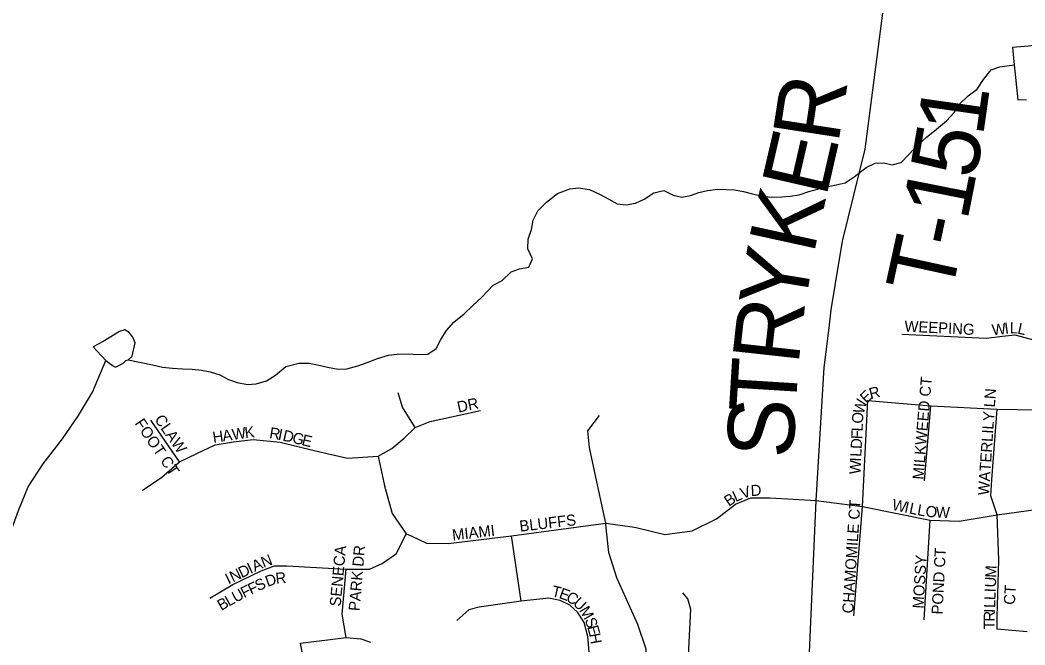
# Model space of a CAD drawing. Extents: x 1310247 to 1664935, y 284496 to 704931.
# Drawn here: x 1473230 to 1477757, y 491618 to 494434 of the extents above; entities that cross this region are included whole.
import ezdxf

# ---------------------------------------------------------------- set-up
doc = ezdxf.new("R2010")
doc.units = 0
for name, color, linetype in [('GM_P_State_Location', 7, 'Continuous'), ('GM_X_County_Subdivision_Text', 7, 'Continuous'), ('GM_X_Minor_River', 7, 'Continuous'), ('GM_X_Minor_River_Text', 7, 'Continuous'), ('GM_X_State_Location', 7, 'Continuous'), ('GM_X_Township_Subdivision', 7, 'Continuous')]:
    doc.layers.add(name, color=color, linetype=linetype)

msp = doc.modelspace()

# ---------------------------------------------------------------- linework, layer by layer
at = {"layer": 'GM_X_County_Subdivision_Text'}
msp.add_lwpolyline([(1476812.8, 488905.8), (1476866.1, 489564.5), (1476876.4, 489692.9), (1476878.4, 489764.8), (1476868.9, 489796.7), (1476851, 489825.7), (1476827.4, 489843.7), (1476805.4, 489854.8), (1476755.1, 489867.4), (1476727, 489876.5), (1476702.1, 489890.2), (1476687.4, 489907.8), (1476669, 489939.9), (1476663.8, 489991), (1476769.8, 491208.4), (1476817.2, 492269), (1476853.4, 492868.2), (1476874.6, 493046.9), (1476883.7, 493128.7), (1476901.9, 493237.8), (1476935.2, 493437.7), (1477038.2, 493852.7), (1477151.2, 494733.1)], dxfattribs=at)
at = {"layer": 'GM_X_Minor_River'}
for points in [[(1478209.8, 494194.8), (1478167.7, 494220.6), (1478130, 494245.2), (1478092.3, 494267.9), (1478054.7, 494300.6), (1478012.9, 494321.3), (1477971, 494332), (1477930.8, 494330.6), (1477892.7, 494327.2), (1477854.5, 494323.8), (1477814.4, 494322.5), (1477774.1, 494317.1), (1477701.8, 494310.2)], [(1477701.8, 494310.2), (1477709.7, 494233)], [(1477709.7, 494233), (1477725.9, 494075.2), (1477764.1, 494076.6)], [(1473734.8, 492919.4), (1473748.4, 492979.2), (1473737, 493005.6), (1473721.5, 493026), (1473701.8, 493038.5), (1473677.5, 493031.1), (1473630.6, 493002.2), (1473604, 492984.8), (1473559.3, 492961.9), (1473574.8, 492943.5), (1473598.3, 492918.8), (1473615.9, 492900.3)], [(1473615.9, 492900.3), (1473645.4, 492877.5), (1473659.3, 492869.2), (1473691.8, 492886.4), (1473705.6, 492900.5), (1473717.1, 492902.8), (1473734.8, 492919.4)]]:
    msp.add_lwpolyline(points, dxfattribs=at)
at = {"layer": 'GM_X_Minor_River_Text'}
for points in [[(1476307.3, 493661.7), (1476326.8, 493666.5), (1476373, 493671.8), (1476411.1, 493671.2), (1476449.2, 493668.5), (1476489.2, 493661.9), (1476529.2, 493651.2), (1476573.1, 493640.5), (1476615.2, 493635.8), (1476661.3, 493637.1), (1476699.5, 493640.5), (1476739.7, 493645.9), (1476784.1, 493661.2), (1476822.4, 493672.6), (1476864.7, 493682), (1476907, 493691.3), (1476947.3, 493700.7), (1476987.9, 493728.1), (1477042.7, 493769.3), (1477083.2, 493788.8), (1477121.3, 493790.2), (1477159.3, 493781.5), (1477199.6, 493792.9), (1477236.3, 493830.4), (1477271.1, 493868), (1477311.8, 493905.4), (1477358.6, 493942.8), (1477403.4, 493980.1), (1477438.1, 494017.7), (1477462.8, 494055.4), (1477501.6, 494092.9), (1477542.2, 494122.3), (1477571, 494165.9), (1477605.8, 494209.5), (1477644.2, 494222.9), (1477709.7, 494233)], [(1473717.1, 492902.8), (1473825.9, 492880.3), (1473871.9, 492869.6), (1473916, 492864.9), (1473962.1, 492862.1), (1474004.2, 492861.5), (1474046.2, 492856.8), (1474086.2, 492848.1), (1474130.1, 492835.4), (1474167.9, 492814.7), (1474207.8, 492800.1), (1474253.8, 492791.3), (1474294, 492794.7), (1474340.3, 492808), (1474380.9, 492833.4), (1474427.7, 492872.7), (1474486.1, 492887.8), (1474532.2, 492887.1), (1474570.2, 492880.5), (1474614.2, 492869.8), (1474662.2, 492861), (1474702.3, 492862.3), (1474750.7, 492875.6), (1474793.1, 492891), (1474839.5, 492908.3), (1474889.9, 492923.5), (1474928.1, 492928.9), (1474980.3, 492930.1), (1475022.4, 492927.4), (1475066.6, 492928.7), (1475105.1, 492954.2), (1475125.8, 492993.9), (1475150.6, 493035.6), (1475183.3, 493073.2), (1475230.1, 493110.6), (1475268.8, 493146), (1475311.7, 493187.5), (1475360.7, 493238.8), (1475401.1, 493260.2), (1475441.9, 493299.7), (1475480.3, 493313.1), (1475522.5, 493320.4), (1475539.2, 493358.2), (1475517.9, 493402.7), (1475518.6, 493446.8), (1475533.4, 493490.7), (1475542.1, 493532.6), (1475562.9, 493574.4), (1475601.7, 493613.9), (1475650.5, 493653.2), (1475707, 493674.4), (1475745.2, 493677.8), (1475795.2, 493671), (1475843, 493648.1), (1475882.8, 493627.5), (1475920.5, 493606.8), (1475960.6, 493602.2), (1476002.8, 493609.5), (1476041.2, 493626.9), (1476085.9, 493656.3), (1476130.2, 493665.6), (1476172, 493644.9), (1476211.9, 493636.2), (1476250.2, 493643.6), (1476288.5, 493657.1), (1476307.3, 493661.7)], [(1472299.1, 491471.5), (1472386, 491496), (1472486.4, 491560.1), (1472586.7, 491614.2), (1472697, 491688.4), (1472797.4, 491730.5), (1472903.7, 491804.6), (1473005.6, 491904.8), (1473105, 492013.1), (1473182.6, 492117.3), (1473222.4, 492223.6), (1473266.1, 492329.8), (1473333.7, 492434), (1473421.2, 492546.3), (1473492.8, 492652.5), (1473556.5, 492756.8), (1473615.9, 492900.3)]]:
    msp.add_lwpolyline(points, dxfattribs=at)
at = {"layer": 'GM_X_State_Location'}
for points in [[(1477203.3, 493018.1), (1477583.5, 493000), (1477656.2, 493009.1), (1477712.2, 493015.1), (1477785.7, 492996.2), (1477859.2, 492977.2), (1478234.7, 492961.2), (1479382.9, 492888.2), (1479423, 492870.1), (1479435, 492820), (1479431, 492754), (1479389.9, 492162), (1479387.6, 492143.4), (1479372.9, 492090), (1479342.9, 492033.9), (1479290.6, 491960.4)], [(1475009.6, 492597.5), (1474952, 492690.1), (1474933.5, 492753.9)], [(1477025, 492241), (1477049.4, 492718.9), (1477334, 492696), (1477631.7, 492680.1), (1477909, 492675.2), (1478211.5, 492652.8)], [(1477305.1, 492357.2), (1477334, 492696)], [(1477631.7, 492203.8), (1477604.1, 492290.4), (1477608.1, 492362.1), (1477631.7, 492680.1)], [(1473779.4, 492313.6), (1473867.9, 492373.3), (1473948.1, 492443.3), (1474026.3, 492480.3), (1474108.6, 492519.4), (1474190.9, 492533.8), (1474279.3, 492544.1), (1474400.7, 492531.7), (1474555, 492494.7), (1474705.2, 492459.7), (1474843, 492467.9), (1474904.7, 492502.9), (1474960.3, 492550.2), (1475009.6, 492597.5), (1475077.5, 492624.3), (1475303.8, 492673.7)], [(1475828.4, 492353.6), (1475795.5, 492508.1), (1475787.3, 492582.1), (1475840.7, 492652.1)], [(1473948.1, 492443.3), (1473818.5, 492630.5)], [(1474843, 492467.9), (1474871.8, 492334.2), (1474906.8, 492210.8), (1474968.5, 492118.2), (1474995.2, 492107.9), (1475061.1, 492077.1), (1475157.8, 492075), (1475444.3, 492109.1), (1475746.3, 492150.2)], [(1475870.6, 492144.2), (1475868.3, 492166.9), (1475849, 492257.1), (1475828.4, 492353.6)], [(1475987.2, 492149.6), (1476005.3, 492147), (1476134.9, 492116.2), (1476258.4, 492132.6), (1476367.4, 492186.1), (1476453.8, 492251.9), (1476521.7, 492280.7), (1476610.1, 492280.7), (1476817.2, 492269)], [(1476817.2, 492269), (1477025, 492241), (1477331.1, 492180.6), (1477461.4, 492175), (1477631.7, 492203.8), (1477861, 492235.1), (1478157.8, 492238), (1478479.8, 492215.6), (1478727, 492186.3), (1478898.3, 492147.1), (1479025.9, 492099.7), (1479143.5, 492040.6), (1479290.6, 491960.4), (1479421, 491885.7), (1479643.2, 491814.6), (1479757.4, 491741.5), (1479827.5, 491681.4), (1479936.4, 491556.4), (1480043.2, 491381.5)], [(1476986.7, 491749.4), (1477025, 492241)], [(1477303.9, 491731.3), (1477331.1, 492180.6)], [(1477767.4, 491676.9), (1477632, 491688.8), (1477632, 491744.6), (1477639.9, 491999.6), (1477631.7, 492203.8)], [(1475746.3, 492150.2), (1475868.3, 492166.9), (1475987.2, 492149.6)], [(1475803.5, 490730.1), (1475811.9, 490882.9), (1475849, 490969.3), (1475877.8, 491018.6), (1475931.3, 491109.2), (1475956, 491212), (1475997.1, 491323.1), (1476034.1, 491417.8), (1476050.6, 491512.4), (1476050.6, 491598.8), (1476013.6, 491709.9), (1475918.9, 491919.7), (1475881.9, 492034.9), (1475870.6, 492144.2)], [(1474083.9, 491828.2), (1474188.8, 491889.9), (1474316.4, 491951.6), (1474376, 491974.2), (1474431.6, 491974.2), (1474699, 491959.8), (1474803.9, 491959.8), (1474861.5, 491984.5), (1474925.3, 492029.8), (1474968.5, 492118.2)], [(1475488, 491814.3), (1475444.3, 492109.1)], [(1474699, 491651.2), (1474680.5, 491756.2), (1474699, 491959.8)], [(1475795.8, 491566.7), (1475787.3, 491655.3), (1475770.8, 491719.1), (1475743, 491764.4), (1475707.1, 491797.3), (1475662.8, 491817.9), (1475611.5, 491829), (1475488, 491814.3), (1475298.9, 491788.5), (1475251, 491776.2), (1475197.9, 491728.4)], [(1476204.9, 491224.4), (1476239.9, 491441.4), (1476242.9, 491600.8), (1476252.2, 491776.7), (1476237.8, 491826.1), (1476215.2, 491851.8)], [(1475052.9, 490912.7), (1474845.1, 491011.5), (1474746.3, 491102), (1474592, 491285), (1474536.5, 491392), (1474493.1, 491626.3), (1474699, 491651.2)], [(1474699, 491651.2), (1474764.8, 491645.1), (1474808, 491630.7)]]:
    msp.add_lwpolyline(points, dxfattribs=at)

# ---------------------------------------------------------------- texts
at = {"layer": 'GM_P_State_Location'}
for s, rotation, p in [('WEEPING', 357.2313, (1477213.5, 493030)), ('W', 7.4358, (1477612.1, 493012.3)), ('I', 7.4609, (1477668.8, 493019.7)), ('L', 358.4969, (1477688.6, 493022.4)), ('L', 347.0771, (1477721.1, 493021.9)), ('MILKWEED CT', 85.2856, (1477300.5, 492361.4)), ('R', 14.5228, (1477062.4, 492725.1)), ('WATERLILY LN', 86.1505, (1477595.2, 492290.7)), ('DR', 11.895, (1475204.7, 492664.6)), ('W', 72.6137, (1477029.1, 492655.1)), ('E', 43.5682, (1477042.7, 492704)), ('FOOT CT', 304.2498, (1473744.1, 492616.7)), ('CLAW', 304.8776, (1473832.7, 492634.4)), ('O', 87.1365, (1477027.5, 492614.4)), ('A', 8.4225, (1474144.4, 492534.7)), ('W', 8.4036, (1474187.9, 492541.2)), ('K', 6.6805, (1474244.1, 492549.5)), ('R', 350.2902, (1474350.1, 492550.3)), ('I', 348.6043, (1474388.8, 492543.7)), ('L', 87.1365, (1477025.7, 492579.3)), ('H', 8.4021, (1474100.8, 492528.3)), ('D', 346.9022, (1474410, 492539.4)), ('G', 346.4303, (1474452.7, 492529.5)), ('E', 346.4294, (1474495.5, 492519.1)), ('D', 87.1365, (1477021.8, 492500.2)), ('F', 87.1365, (1477024, 492544.1)), ('L', 87.1365, (1477020, 492465)), ('I', 87.1365, (1477018.9, 492443)), ('W', 87.1365, (1477016.1, 492385.9)), ('V', 18.5939, (1476484.7, 492275.1)), ('D', 3.0174, (1476522.9, 492288.5)), ('B', 33.7507, (1476423, 492239.7)), ('L', 25.2084, (1476454.3, 492260.7)), ('CHAMOMILE CT', 86.2571, (1476983.6, 491758.4)), ('W', 347.9067, (1477155.5, 492227.6)), ('I', 347.9067, (1477211.5, 492215.6)), ('L', 347.9067, (1477233, 492211)), ('L', 349.9222, (1477269.3, 492203.2)), ('O', 353.9533, (1477307.7, 492196.5)), ('W', 357.9844, (1477355.3, 492191.6)), ('BLUFFS', 6.7106, (1475482.7, 492127.9)), ('MIAMI', 6.4797, (1475179.2, 492088.4)), ('SENECA', 84.7129, (1474673.7, 491789.4)), ('PARK DR', 85.1585, (1474759.4, 491768.9)), ('POND CT', 87.0908, (1477386.3, 491753.9)), ('A', 24.1889, (1474287, 491946.8)), ('N', 21.3388, (1474326.5, 491964.6)), ('MOSSY', 86.4256, (1477300.4, 491780.4)), ('N', 25.8223, (1474188.3, 491899)), ('D', 25.8223, (1474227.9, 491918.2)), ('I', 25.8223, (1474267.5, 491937.4)), ('M', 87.8688, (1477628.1, 491920)), ('I', 25.8223, (1474168.5, 491889.5)), ('S', 25.4774, (1474302, 491858.6)), ('D', 19.2643, (1474344.5, 491878.7)), ('R', 5.9861, (1474383.1, 491892.5)), ('U', 87.8797, (1477626.5, 491876)), ('U', 28.1586, (1474200.6, 491807.1)), ('F', 26.5406, (1474239.1, 491827.7)), ('F', 25.8686, (1474270.4, 491843.3)), ('T', 347.163, (1475621.7, 491837.5)), ('E', 339.8885, (1475654.4, 491830.1)), ('I', 87.8915, (1477625.7, 491854.1)), ('CT', 86.8215, (1477711.9, 491797.6)), ('B', 29.7057, (1474135.8, 491770.5)), ('L', 29.1687, (1474170.1, 491790)), ('C', 329.8485, (1475685.4, 491819)), ('U', 317.7675, (1475717.4, 491800.8)), ('L', 87.8961, (1477623.1, 491783.7)), ('L', 87.8688, (1477624.4, 491818.9)), ('M', 300.086, (1475747.4, 491774.4)), ('I', 87.9452, (1477622.3, 491761.7)), ('S', 290.4313, (1475772.9, 491730.7)), ('R', 89.0771, (1477621.6, 491722.4)), ('E', 285.2024, (1475784.8, 491698.9)), ('T', 89.9453, (1477621.6, 491687.4)), ('H', 280.2384, (1475793.8, 491666))]:
    msp.add_text(s, height=50, rotation=rotation, dxfattribs=at).set_placement(p)
at = {"layer": 'GM_X_Township_Subdivision'}
for s, rotation, p in [('R', 81.2617, (1476916.2, 493873)), ('1', 81.9354, (1477568.1, 493904.7)), ('5', 80.0718, (1477534.5, 493712.1)), ('E', 77.0324, (1476861.3, 493630.6)), ('1', 78.807, (1477497.3, 493523.7)), ('K', 77.6506, (1476805, 493373.5)), ('-', 77.9703, (1477470.7, 493398.5)), ('T', 77.6915, (1477422.5, 493177.8)), ('Y', 80.7066, (1476763.1, 493117.1)), ('R', 83.6995, (1476736.7, 492876.3)), ('T', 86.4319, (1476723, 492656.1)), ('S', 86.9625, (1476712.3, 492454.8))]:
    msp.add_text(s, height=300, rotation=rotation, dxfattribs=at).set_placement(p)

doc.saveas('drawing.dxf')
